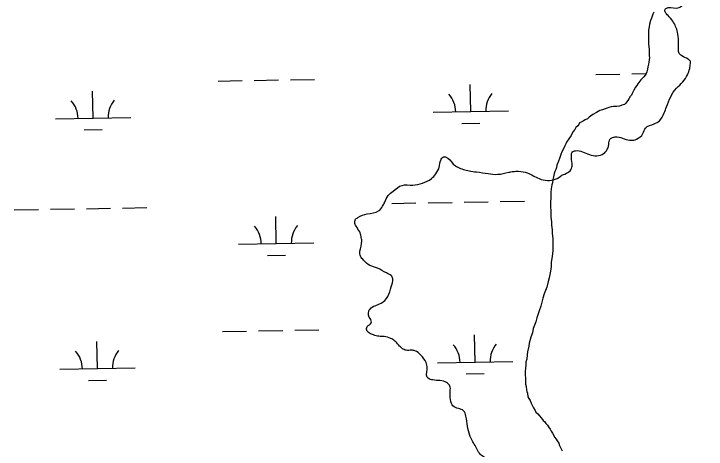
# Model space of a CAD drawing. Extents: x 3892998 to 3931244, y 278583 to 304547.
# Drawn here: x 3921542 to 3922462, y 285799 to 286377 of the extents above; entities that cross this region are included whole.
import ezdxf

# ---------------------------------------------------------------- set-up
doc = ezdxf.new("R2010")
doc.units = 0
doc.layers.add('V-RIVR-EDGE', color=7, linetype='Continuous')
doc.layers.add('V-WETL-SWMP', color=7, linetype='Continuous')

msp = doc.modelspace()

# ---------------------------------------------------------------- linework, layer by layer
at = {"layer": 'V-RIVR-EDGE'}
for points in [[(3922270.05, 286162.38), (3922282.95, 286171.39), (3922283.66, 286178.01), (3922282.65, 286188.8), (3922284.05, 286193.32), (3922288.23, 286195.05), (3922306.67, 286189.78), (3922325.47, 286191.13), (3922329.31, 286194.95), (3922332.46, 286203.3), (3922334.22, 286210.6), (3922337.36, 286212.68), (3922343.63, 286213.36), (3922362.41, 286208.79), (3922369.03, 286210.17), (3922377.75, 286217.81), (3922381.25, 286225.11), (3922392.75, 286230.65), (3922399.72, 286234.81), (3922406.01, 286245.24), (3922409.17, 286253.23), (3922422.46, 286278.26), (3922430.83, 286286.25), (3922437.12, 286295.98), (3922439.93, 286303.98), (3922440.99, 286310.94), (3922440.99, 286313.38), (3922437.87, 286316.52), (3922429.52, 286321.06), (3922425.36, 286325.6), (3922425.02, 286330.47), (3922425.05, 286340.92), (3922423.68, 286352.41), (3922417.45, 286367.04), (3922411.21, 286374.37), (3922407.39, 286379.25), (3922406.7, 286382.04), (3922408.1, 286383.78), (3922422.02, 286384.44), (3922429.34, 286387.55), (3922432.14, 286393.46), (3922432.15, 286399.38), (3922431.48, 286406.69), (3922432.88, 286409.47), (3922434.62, 286410.51), (3922439.84, 286411.54), (3922445.76, 286411.88), (3922458.27, 286403.49), (3922470.79, 286399.28), (3922479.49, 286398.22), (3922491, 286403.76), (3922500.07, 286413.14), (3922512.26, 286417.98), (3922531.78, 286427.68), (3922543.29, 286435.31), (3922553.05, 286439.46), (3922569.41, 286442.55), (3922576.74, 286447.06), (3922583.37, 286455.75), (3922590.72, 286471.05), (3922593.52, 286478.7), (3922593.2, 286487.4), (3922586.96, 286497.86), (3922586.97, 286504.12), (3922590.81, 286509.68), (3922595, 286514.2), (3922600.58, 286516.62), (3922607.89, 286516.6), (3922619.37, 286515.53), (3922632.6, 286514.8), (3922643.74, 286516.17), (3922659.77, 286521.35), (3922669.88, 286528.63), (3922679.66, 286540.1), (3922687.68, 286548.08), (3922695.35, 286552.24), (3922705.1, 286554.66), (3922718.34, 286559.84), (3922727.05, 286560.17), (3922732.26, 286558.07), (3922742.68, 286548.99), (3922752.75, 286536.44), (3922758.3, 286529.11), (3922766.29, 286524.22), (3922775.34, 286522.8), (3922796.21, 286515.44), (3922797.6, 286515.79), (3922802.15, 286525.17), (3922810.18, 286535.6), (3922824.14, 286548.44), (3922835.64, 286555.72), (3922841.91, 286556.41), (3922850.61, 286554.99), (3922861.03, 286547.31), (3922872.16, 286541.01), (3922882.59, 286536.46), (3922892.68, 286535.74), (3922899.64, 286535.38), (3922902.78, 286536.41), (3922905.58, 286541.63), (3922905.94, 286548.24), (3922908.04, 286550.67), (3922912.22, 286553.8), (3922920.23, 286555.86), (3922930.33, 286556.54), (3922939.04, 286558.95), (3922947.41, 286563.8), (3922955.76, 286564.13), (3922963.41, 286558.89), (3922968.63, 286559.23), (3922971.42, 286562.7), (3922972.15, 286576.27), (3922972.2, 286596.46), (3922974.67, 286607.6), (3922977.81, 286614.2), (3922985.14, 286619.75), (3922992.11, 286621.83), (3923004.64, 286621.45), (3923008.81, 286621.44), (3923015.43, 286623.86), (3923020.67, 286628.72), (3923020.68, 286633.94), (3923021.04, 286639.16), (3923023.48, 286640.55), (3923031.14, 286640.18), (3923040.89, 286643.29), (3923046.13, 286648.15), (3923051.72, 286657.18), (3923057.67, 286670.05), (3923064.32, 286686.74), (3923068.16, 286691.26), (3923075.48, 286693.33), (3923083.13, 286691.92), (3923089.04, 286685.98), (3923098.43, 286682.83), (3923108.17, 286682.46), (3923116.52, 286677.56), (3923122.07, 286671.28), (3923126.21, 286654.56), (3923135.23, 286642.01), (3923141.48, 286637.82), (3923148.44, 286637.45), (3923160.97, 286637.07), (3923166.2, 286640.19), (3923172.83, 286644.35), (3923175.97, 286647.13), (3923175.28, 286651.66), (3923168.02, 286672.56)], [(3922043.07, 286014.3), (3922045.53, 286024.73), (3922043.11, 286029.27), (3922036.85, 286032.76), (3922025.03, 286039.06), (3922014.94, 286042.56), (3922006.6, 286049.55), (3922002.44, 286054.78), (3922001.76, 286061.39), (3922004.23, 286074.96), (3922003.2, 286081.23), (3922001.48, 286087.15), (3921996.62, 286094.82), (3921994.89, 286099.7), (3921995.25, 286102.83), (3921999.09, 286106.3), (3922011.28, 286111.15), (3922026.61, 286114.94), (3922031.85, 286121.19), (3922034.64, 286126.75), (3922039.19, 286135.45), (3922045.82, 286141.35), (3922057.67, 286148.98), (3922071.95, 286149.29), (3922084.83, 286152.04), (3922096.68, 286157.93), (3922102.62, 286164.18), (3922107.16, 286173.22), (3922109.28, 286182.61), (3922112.77, 286186.78), (3922115.55, 286186.78), (3922125.62, 286177.35), (3922131.88, 286173.16), (3922146.84, 286168.25), (3922156.58, 286166.83), (3922172.24, 286164.71), (3922184.77, 286163.63), (3922199.39, 286166.38), (3922205.31, 286167.41), (3922212.63, 286167.74), (3922224.11, 286165.62), (3922239.75, 286157.92), (3922250.89, 286155.46), (3922261.33, 286157.18), (3922270.05, 286162.38)], [(3920372.95, 286044.19), (3920412.27, 286039.91), (3920451.6, 286034.94), (3920479.78, 286031.39), (3920509.01, 286025.05), (3920540.67, 286018.36), (3920558.77, 286016.92), (3920562.93, 286013.43), (3920578.59, 286008.17), (3920583.81, 286007.81), (3920590.43, 286010.23), (3920598.79, 286012.3), (3920602.96, 286010.2), (3920605.39, 286006.71), (3920614.08, 286001.82), (3920623.13, 286002.49), (3920637.04, 285998.98), (3920656.87, 285994.05), (3920670.11, 285995.76), (3920690.29, 285992.23), (3920710.47, 285990.44), (3920733.09, 285987.25), (3920741.44, 285984.45), (3920757.09, 285979.88), (3920764.04, 285973.6), (3920764.38, 285969.77), (3920767.85, 285965.93), (3920775.15, 285963.13), (3920791.16, 285960.65), (3920813.07, 285953.98), (3920833.25, 285947.67), (3920881.25, 285934.32), (3920911.17, 285926.59), (3920951.87, 285915), (3920992.91, 285899.93), (3921044.03, 285880.31), (3921055.86, 285876.8), (3921063.86, 285876.78), (3921069.44, 285878.51), (3921077.44, 285878.49), (3921086.14, 285873.94), (3921093.08, 285868.01), (3921099, 285866.25), (3921108.04, 285864.84), (3921113.6, 285860.65), (3921122.64, 285856.79), (3921134.81, 285850.85), (3921138.29, 285847.7), (3921141.76, 285844.91), (3921142.08, 285833.77), (3921141.71, 285826.11), (3921141.01, 285821.24), (3921134.03, 285817.08), (3921122.53, 285811.89), (3921114.52, 285809.12), (3921103.03, 285808.8), (3921099.55, 285809.51), (3921101.65, 285813.33), (3921105.14, 285815.41), (3921111.75, 285816.79), (3921114.2, 285820.61), (3921112.47, 285824.79), (3921111.1, 285833.85), (3921113.54, 285836.28), (3921118.07, 285835.22), (3921122.57, 285828.6), (3921127.79, 285827.89), (3921128.5, 285830.32), (3921127.47, 285836.59), (3921125.04, 285841.47), (3921122.96, 285845.31), (3921112.88, 285850.2), (3921102.1, 285854.41), (3921098.62, 285853.37), (3921094.43, 285849.21), (3921086.42, 285847.14), (3921081.88, 285841.93), (3921077.69, 285837.06), (3921077.32, 285829.41), (3921075.91, 285820.71), (3921074.5, 285812.01), (3921073.44, 285806.44), (3921077.25, 285799.12), (3921082.12, 285799.46), (3921096.05, 285799.77), (3921109.28, 285801.13), (3921112.06, 285801.47), (3921114.15, 285799.38), (3921110.99, 285788.25), (3921107.15, 285783.03), (3921105.4, 285780.25), (3921103.31, 285779.21), (3921100.52, 285779.22), (3921094.6, 285779.24), (3921088.69, 285779.25), (3921086.59, 285776.12), (3921086.23, 285772.64), (3921090.4, 285769.15), (3921104.65, 285760.07), (3921112.3, 285756.22), (3921115.78, 285756.56), (3921117.53, 285759.69), (3921119.97, 285761.77), (3921124.15, 285761.76), (3921130.76, 285760), (3921140.49, 285751.97), (3921145.7, 285749.87), (3921154.4, 285748.8), (3921166.94, 285751.56), (3921175.29, 285747.71), (3921177.71, 285743.52), (3921184.32, 285741.77), (3921195.46, 285740), (3921202.78, 285743.46), (3921205.57, 285746.94), (3921207.33, 285753.89), (3921207.03, 285776.17), (3921211.23, 285784.52), (3921214.72, 285788.34), (3921220.64, 285789.72), (3921229.69, 285790.04), (3921250.57, 285784.07), (3921270.03, 285773.23), (3921295.74, 285750.89), (3921368.7, 285695.01), (3921416.99, 285656.26), (3921468.05, 285612.62), (3921536.48, 285550.48), (3921592.05, 285501.96), (3921637.21, 285461.12), (3921716.39, 285386.78), (3921753.88, 285345.61), (3921778.88, 285317), (3921786.43, 285308.3)], [(3922153.13, 285618.58), (3922172.31, 285630.02), (3922177.9, 285636.97), (3922178.27, 285646.37), (3922177.59, 285652.29), (3922178.98, 285655.07), (3922181.43, 285658.89), (3922199.56, 285668.24), (3922210.72, 285677.62), (3922222.94, 285691.51), (3922229.23, 285704.03), (3922233.1, 285718.29), (3922236.98, 285738.47), (3922237.34, 285746.47), (3922235.63, 285756.57), (3922231.82, 285763.2), (3922224.18, 285771.92), (3922208.87, 285776.48), (3922194.26, 285779.3), (3922173.74, 285784.92), (3922162.96, 285790.52), (3922154.64, 285803.42), (3922147.71, 285817.01), (3922142.55, 285842.44), (3922139.43, 285849.75), (3922132.83, 285852.56), (3922125.18, 285856.4), (3922123.44, 285859.19), (3922121.73, 285870.34), (3922121.75, 285877.65), (3922121.76, 285881.13), (3922120.72, 285883.57), (3922116.9, 285887.06), (3922098.46, 285890.58), (3922092.2, 285893.04), (3922090.47, 285895.82), (3922090.48, 285900), (3922091.19, 285906.96), (3922089.81, 285913.58), (3922082.53, 285923.34), (3922074.88, 285929.28), (3922070.36, 285929.99), (3922063.05, 285930.01), (3922058.18, 285932.11), (3922048.11, 285942.23), (3922042.9, 285945.72), (3922033.85, 285948.18), (3922026.89, 285948.55), (3922019.94, 285950.3), (3922014.37, 285952.75), (3922010.9, 285956.59), (3922011.26, 285961.46), (3922016.84, 285966.32), (3922016.85, 285969.11), (3922013.38, 285975.38), (3922013.4, 285981.3), (3922015.15, 285984.78), (3922029.79, 285992.4), (3922038.86, 286001.43), (3922043.07, 286014.3)]]:
    msp.add_spline(points, degree=3, dxfattribs=at)
at = {"layer": 'V-WETL-SWMP'}
for p, q in [((3922391.04, 286376.17), (3922389.15, 286371.21)), ((3922392.23, 286379.05), (3922391.04, 286376.17)), ((3922387.96, 286368.08), (3922386.6, 286362.87)), ((3922389.15, 286371.21), (3922387.96, 286368.08)), ((3922385.94, 286359.5), (3922385.31, 286355.09)), ((3922386.6, 286362.87), (3922385.94, 286359.5)), ((3922385.17, 286351.73), (3922385.06, 286347.6)), ((3922385.06, 286347.6), (3922385.15, 286344.77)), ((3922385.31, 286355.09), (3922385.17, 286351.73)), ((3922385.28, 286341.17), (3922385.14, 286337.55)), ((3922385.14, 286337.55), (3922385.83, 286332.67)), ((3922385.15, 286344.77), (3922385.28, 286341.17)), ((3922385.83, 286332.67), (3922386.16, 286330.37)), ((3922386.16, 286330.37), (3922386.29, 286326.76)), ((3922386.29, 286326.76), (3922386.21, 286321.34)), ((3922386.21, 286321.34), (3922386.32, 286318.25)), ((3922385.31, 286309.97), (3922384.41, 286306.32)), ((3922385.48, 286312.55), (3922385.31, 286309.97)), ((3922385.88, 286316.17), (3922385.48, 286312.55)), ((3922386.32, 286318.25), (3922385.88, 286316.17)), ((3922383.99, 286303.47), (3922382.83, 286299.57)), ((3922384.41, 286306.32), (3922383.99, 286303.47)), ((3922315.22, 286296.23), (3922347.22, 286296.79)), ((3922363.21, 286297.06), (3922382.07, 286297.39)), ((3922377.69, 286291.65), (3922375.19, 286289.25)), ((3922378.93, 286293.24), (3922377.69, 286291.65)), ((3922380.66, 286295.37), (3922378.93, 286293.24)), ((3922382.13, 286297.48), (3922380.66, 286295.37)), ((3922382.83, 286299.57), (3922382.13, 286297.48)), ((3921813.39, 286287.54), (3921845.38, 286288.1)), ((3921861.38, 286288.38), (3921893.38, 286288.93)), ((3921909.37, 286289.21), (3921941.37, 286289.76)), ((3922148.99, 286246.92), (3922148.36, 286282.91)), ((3922370.99, 286283.95), (3922369.53, 286281.58)), ((3922372.23, 286285.54), (3922370.99, 286283.95)), ((3922375.19, 286289.25), (3922372.23, 286285.54)), ((3921647.15, 286238.23), (3921646.53, 286274.23)), ((3922365.61, 286275.51), (3922363.45, 286270.79)), ((3922367.8, 286279.2), (3922365.61, 286275.51)), ((3922369.53, 286281.58), (3922367.8, 286279.2)), ((3922359.04, 286263.94), (3922357.83, 286261.84)), ((3922361.01, 286266.84), (3922359.04, 286263.94)), ((3922362.48, 286268.96), (3922361.01, 286266.84)), ((3922363.45, 286270.79), (3922362.48, 286268.96)), ((3922349.8, 286255.37), (3922346.74, 286254.23)), ((3922353.11, 286256.52), (3922349.8, 286255.37)), ((3922354.61, 286257.86), (3922353.11, 286256.52)), ((3922355.85, 286259.45), (3922354.61, 286257.86)), ((3922357.83, 286261.84), (3922355.85, 286259.45)), ((3922098.99, 286246.05), (3922198.98, 286247.78)), ((3922316.08, 286245.96), (3922311.27, 286243.22)), ((3922320.65, 286248.18), (3922316.08, 286245.96)), ((3922323.96, 286249.33), (3922320.65, 286248.18)), ((3922327.78, 286250.75), (3922323.96, 286249.33)), ((3922330.07, 286251.6), (3922327.78, 286250.75)), ((3922332.62, 286252.46), (3922330.07, 286251.6)), ((3922335.43, 286253.33), (3922332.62, 286252.46)), ((3922338.77, 286253.7), (3922335.43, 286253.33)), ((3922341.08, 286253.78), (3922338.77, 286253.7)), ((3922343.14, 286253.85), (3922341.08, 286253.78)), ((3922346.74, 286254.23), (3922343.14, 286253.85)), ((3921597.16, 286237.37), (3921697.15, 286239.1)), ((3922304, 286237.3), (3922301.21, 286235.91)), ((3922306.25, 286239.44), (3922304, 286237.3)), ((3922308.25, 286241.05), (3922306.25, 286239.44)), ((3922311.27, 286243.22), (3922308.25, 286241.05)), ((3922137.26, 286231.28), (3922161.25, 286231.7)), ((3922291.17, 286227.83), (3922288.66, 286225.67)), ((3922292.65, 286229.94), (3922291.17, 286227.83)), ((3922293.61, 286232.04), (3922292.65, 286229.94)), ((3922295.64, 286232.88), (3922293.61, 286232.04)), ((3922298.94, 286234.54), (3922295.64, 286232.88)), ((3922301.21, 286235.91), (3922298.94, 286234.54)), ((3921635.42, 286222.59), (3921659.42, 286223.01)), ((3922285.23, 286220.39), (3922283.27, 286217.23)), ((3922287.2, 286223.04), (3922285.23, 286220.39)), ((3922288.66, 286225.67), (3922287.2, 286223.04)), ((3922279.36, 286210.9), (3922276.42, 286206.15)), ((3922282.31, 286215.13), (3922279.36, 286210.9)), ((3922283.27, 286217.23), (3922282.31, 286215.13)), ((3922274, 286201.42), (3922272.56, 286198.27)), ((3922275.46, 286204.05), (3922274, 286201.42)), ((3922276.42, 286206.15), (3922275.46, 286204.05)), ((3922270.14, 286193.54), (3922268.71, 286189.87)), ((3922272.56, 286198.27), (3922270.14, 286193.54)), ((3922265.41, 286180.98), (3922263.52, 286175.75)), ((3922266.83, 286184.64), (3922265.41, 286180.98)), ((3922268.71, 286189.87), (3922266.83, 286184.64)), ((3922263.11, 286172.64), (3922262.17, 286170.02)), ((3922263.52, 286175.75), (3922263.11, 286172.64)), ((3922259.76, 286164.78), (3922258.89, 286160.1)), ((3922260.71, 286167.39), (3922259.76, 286164.78)), ((3922262.17, 286170.02), (3922260.71, 286167.39)), ((3922257.96, 286156.97), (3922257.61, 286152.31)), ((3922258.89, 286160.1), (3922257.96, 286156.97)), ((3922255.81, 286144.5), (3922255.45, 286139.84)), ((3922256.67, 286149.7), (3922255.81, 286144.5)), ((3922257.61, 286152.31), (3922256.67, 286149.7)), ((3922255.6, 286135.71), (3922255.24, 286131.05)), ((3922255.45, 286139.84), (3922255.6, 286135.71)), ((3922092.23, 286125.85), (3922124.22, 286126.4)), ((3922140.22, 286126.68), (3922172.22, 286127.23)), ((3922188.21, 286127.51), (3922220.21, 286128.06)), ((3922255.24, 286131.05), (3922254.83, 286127.94)), ((3922254.83, 286127.94), (3922255.01, 286122.78)), ((3921542.4, 286116.33), (3921574.4, 286116.88)), ((3921590.4, 286117.16), (3921622.39, 286117.71)), ((3921638.39, 286117.99), (3921670.38, 286118.54)), ((3921686.38, 286118.82), (3921718.38, 286119.37)), ((3922044.24, 286125.01), (3922076.23, 286125.57)), ((3922255.01, 286122.78), (3922255.11, 286119.69)), ((3922255.11, 286119.69), (3922255.24, 286116.08)), ((3921890.55, 286071.6), (3921889.92, 286107.6)), ((3922255.24, 286116.08), (3922255.36, 286112.47)), ((3922255.36, 286112.47), (3922255.55, 286106.79)), ((3922255.55, 286106.79), (3922256.28, 286100.62)), ((3922256.28, 286100.62), (3922256.44, 286095.98)), ((3922256.44, 286095.98), (3922257.17, 286089.8)), ((3922257.17, 286089.8), (3922257.33, 286085.16)), ((3922257.33, 286085.16), (3922258.07, 286078.47)), ((3921840.55, 286070.74), (3921940.54, 286072.47)), ((3922258.23, 286073.83), (3922257.95, 286067.11)), ((3922258.07, 286078.47), (3922258.23, 286073.83)), ((3922258.11, 286062.47), (3922257.34, 286054.69)), ((3922257.95, 286067.11), (3922258.11, 286062.47)), ((3921878.81, 286055.97), (3921902.81, 286056.38)), ((3922257.34, 286054.69), (3922256.06, 286046.9)), ((3922256.06, 286046.9), (3922255.72, 286041.73)), ((3922255.35, 286037.58), (3922254.47, 286032.9)), ((3922255.72, 286041.73), (3922255.35, 286037.58)), ((3922253.16, 286026.15), (3922251.77, 286021.45)), ((3922254.47, 286032.9), (3922253.16, 286026.15)), ((3922251.77, 286021.45), (3922249.97, 286013.64)), ((3922249.97, 286013.64), (3922246.66, 286004.75)), ((3922244.79, 285999), (3922242.05, 285988.58)), ((3922246.66, 286004.75), (3922244.79, 285999)), ((3922242.05, 285988.58), (3922239.68, 285982.3)), ((3922239.68, 285982.3), (3922236.9, 285972.91)), ((3922236.9, 285972.91), (3922235.53, 285967.7)), ((3922235.53, 285967.7), (3922231.71, 285958.79)), ((3921819.15, 285954.92), (3921851.14, 285955.47)), ((3921867.14, 285955.75), (3921899.13, 285956.3)), ((3921915.13, 285956.58), (3921947.13, 285957.14)), ((3922230.87, 285953.08), (3922229, 285947.33)), ((3922231.71, 285958.79), (3922230.87, 285953.08)), ((3922154.74, 285914.29), (3922154.12, 285950.29)), ((3922229, 285947.33), (3922226.69, 285939.51)), ((3921652.91, 285905.61), (3921652.29, 285941.6)), ((3922226.31, 285935.36), (3922224.5, 285928.07)), ((3922226.69, 285939.51), (3922226.31, 285935.36)), ((3922224.12, 285923.93), (3922223.29, 285918.22)), ((3922224.5, 285928.07), (3922224.12, 285923.93)), ((3922104.75, 285913.43), (3922204.74, 285915.16)), ((3922222.38, 285914.57), (3922222, 285910.43)), ((3922223.29, 285918.22), (3922222.38, 285914.57)), ((3921602.92, 285904.74), (3921702.9, 285906.47)), ((3922221.63, 285906.28), (3922221.27, 285901.62)), ((3922222, 285910.43), (3922221.63, 285906.28)), ((3922143.01, 285898.66), (3922167.01, 285899.07)), ((3922221.27, 285901.62), (3922221.41, 285897.5)), ((3922221.41, 285897.5), (3922221.57, 285892.85)), ((3921641.18, 285889.97), (3921665.18, 285890.38)), ((3922221.57, 285892.85), (3922221.73, 285888.21)), ((3922221.73, 285888.21), (3922221.84, 285885.12)), ((3922221.84, 285885.12), (3922222.46, 285882.04)), ((3922222.46, 285882.04), (3922223.14, 285877.41)), ((3922223.14, 285877.41), (3922223.72, 285875.37)), ((3922223.72, 285875.37), (3922224.33, 285872.81)), ((3922224.33, 285872.81), (3922225, 285868.18)), ((3922225, 285868.18), (3922226.1, 285866.16)), ((3922226.1, 285866.16), (3922227.76, 285863.11)), ((3922227.76, 285863.11), (3922229.43, 285859.56)), ((3922229.43, 285859.56), (3922230.55, 285857.01)), ((3922230.55, 285857.01), (3922232.22, 285853.45)), ((3922232.22, 285853.45), (3922234.41, 285849.91)), ((3922234.41, 285849.91), (3922235.51, 285847.89)), ((3922235.51, 285847.89), (3922238.18, 285845.4)), ((3922238.18, 285845.4), (3922239.8, 285843.39)), ((3922239.8, 285843.39), (3922243.01, 285839.88)), ((3922243.01, 285839.88), (3922245.18, 285836.86)), ((3922245.18, 285836.86), (3922247.32, 285834.86)), ((3922247.32, 285834.86), (3922248.94, 285832.85)), ((3922248.94, 285832.85), (3922251.09, 285830.35)), ((3922251.09, 285830.35), (3922252.19, 285828.32)), ((3922252.19, 285828.32), (3922254.36, 285825.29)), ((3922254.36, 285825.29), (3922256, 285822.77)), ((3922256, 285822.77), (3922257.65, 285819.72)), ((3922257.65, 285819.72), (3922259.3, 285816.68)), ((3922259.3, 285816.68), (3922260.41, 285814.66)), ((3922260.41, 285814.66), (3922262.56, 285812.15)), ((3922262.56, 285812.15), (3922263.68, 285809.6)), ((3922263.68, 285809.6), (3922265.85, 285806.58)), ((3922265.85, 285806.58), (3922266.43, 285804.53)), ((3922266.43, 285804.53), (3922268.1, 285800.97)), ((3922268.1, 285800.97), (3922270.33, 285796.4))]:
    msp.add_line(p, q, dxfattribs=at)
for centre, start, end in [((3922093.74, 286246.44), 0.21988, 41.76354), ((3922204.21, 286248.35), 140.21988, 181.76354), ((3921591.91, 286237.75), 0.21988, 41.76354), ((3921702.38, 286239.66), 140.21988, 181.76354), ((3921835.3, 286071.12), 0.21988, 41.76354), ((3921945.77, 286073.04), 140.21988, 181.76354), ((3922099.5, 285913.81), 0.21988, 41.76354), ((3922209.97, 285915.72), 140.21988, 181.76354), ((3921597.67, 285905.12), 0.21988, 41.76354), ((3921708.14, 285907.04), 140.21988, 181.76354)]:
    msp.add_arc(centre, 35.25, start, end, dxfattribs=at)

doc.saveas('drawing.dxf')
